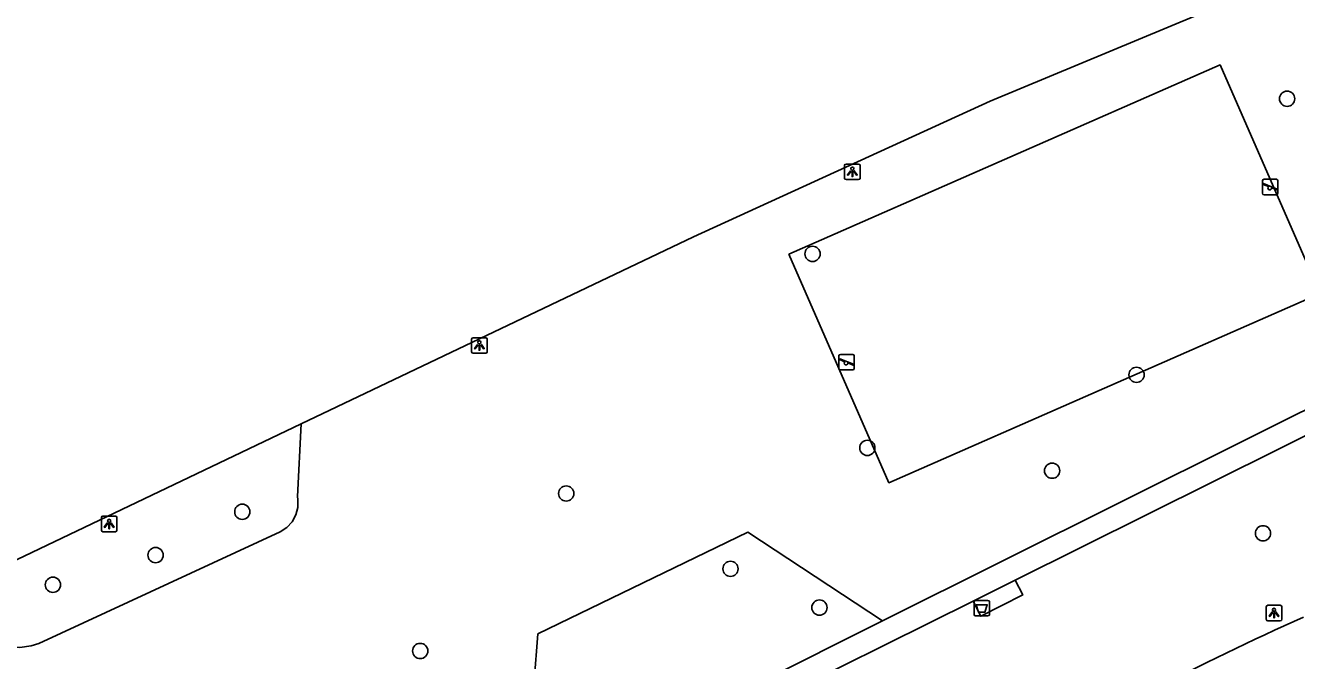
# Model space of a CAD drawing. Extents: x 157793 to 159380, y 380882 to 382313.
# Drawn here: x 158332.8 to 158414.2, y 381695.6 to 381736.3 of the extents above; entities that cross this region are included whole.
import ezdxf

# ---------------------------------------------------------------- set-up
doc = ezdxf.new("R2010")
doc.units = 0
for name, color, linetype in [('IMGEO_Afvalbak', 7, 'Continuous'), ('IMGEO_Boom', 7, 'Continuous'), ('IMGEO_Fietspad_gesloten', 7, 'Continuous'), ('IMGEO_Groenvoorziening', 7, 'Continuous'), ('IMGEO_Lichtpunt', 7, 'Continuous'), ('IMGEO_Rijbaan_lokaal_open', 7, 'Continuous'), ('IMGEO_Speelvoorziening', 7, 'Continuous'), ('IMGEO_Voetpad_halfverhard', 7, 'Continuous'), ('IMGEO_Voetpad_open', 7, 'Continuous')]:
    doc.layers.add(name, color=color, linetype=linetype)

msp = doc.modelspace()

# ---------------------------------------------------------------- linework, layer by layer
at = {"layer": 'IMGEO_Afvalbak'}
for p, q in [((158393.551, 381698.544), (158393.551, 381699.344)), ((158393.551, 381699.344), (158393.551, 381698.544)), ((158393.651, 381699.444), (158394.441, 381699.444)), ((158394.441, 381699.444), (158393.651, 381699.444)), ((158394.541, 381699.344), (158394.541, 381698.544)), ((158394.541, 381698.544), (158394.541, 381699.344)), ((158394.441, 381698.444), (158393.651, 381698.444)), ((158393.651, 381698.444), (158394.441, 381698.444))]:
    msp.add_line(p, q, dxfattribs=at)
msp.add_lwpolyline([(158393.694, 381699.158), (158394.398, 381699.158), (158394.249, 381698.688), (158393.843, 381698.688), (158393.694, 381699.158)], dxfattribs=at)
for centre, start, end in [((158393.651, 381699.344), 90, 180), ((158393.651, 381699.344), 90, 180), ((158394.441, 381699.344), 0, 90), ((158394.441, 381699.344), 360, 90), ((158393.651, 381698.544), 180, 270), ((158393.651, 381698.544), 180, 270), ((158394.441, 381698.544), 270, 0), ((158394.441, 381698.544), 270, 0)]:
    msp.add_arc(centre, 0.1, start, end, dxfattribs=at)
at = {"layer": 'IMGEO_Boom'}
for centre in [(158413.617, 381731.585), (158383.205, 381721.642), (158403.967, 381713.893), (158386.714, 381709.214), (158398.557, 381707.752), (158367.415, 381706.29), (158346.653, 381705.121), (158412.073, 381703.74), (158341.097, 381702.343), (158377.942, 381701.465), (158334.517, 381700.442), (158383.644, 381698.98), (158358.057, 381696.202)]:
    msp.add_circle(centre, 0.489, dxfattribs=at)
at = {"layer": 'IMGEO_Fietspad_gesloten'}
for points in [[(158350.42, 381710.747), (158375.562, 381722.744), (158394.584, 381731.43), (158426.9, 381744.875)], [(158326.918, 381699.532), (158350.42, 381710.747)]]:
    msp.add_lwpolyline(points, dxfattribs=at)
at = {"layer": 'IMGEO_Groenvoorziening'}
for points in [[(158381.674, 381721.632), (158388.098, 381706.979), (158415.745, 381719.099), (158409.321, 381733.752), (158381.674, 381721.632)], [(158326.918, 381699.532), (158328.954, 381697.636), (158329.545, 381697.179), (158330.201, 381696.822), (158330.906, 381696.575), (158331.641, 381696.444), (158332.388, 381696.432), (158333.127, 381696.539), (158333.609, 381696.677), (158349.087, 381703.833), (158349.503, 381704.112), (158349.841, 381704.481), (158350.082, 381704.921), (158350.211, 381705.404), (158350.223, 381705.905), (158350.194, 381706.102), (158350.42, 381710.747)], [(158387.694, 381698.129), (158379.059, 381703.822), (158365.598, 381697.299), (158365.131, 381691.241)]]:
    msp.add_lwpolyline(points, dxfattribs=at)
at = {"layer": 'IMGEO_Lichtpunt'}
for p, q in [((158385.255, 381727.307), (158385.255, 381726.5)), ((158385.255, 381727.307), (158385.255, 381726.5)), ((158386.157, 381727.402), (158385.349, 381727.402)), ((158386.157, 381727.402), (158385.349, 381727.402)), ((158386.251, 381726.5), (158386.251, 381727.307)), ((158386.251, 381726.5), (158386.251, 381727.307)), ((158385.349, 381726.406), (158386.157, 381726.406)), ((158385.349, 381726.406), (158386.157, 381726.406)), ((158361.35, 381716.179), (158361.35, 381715.372)), ((158361.35, 381716.179), (158361.35, 381715.372)), ((158362.252, 381716.274), (158361.444, 381716.274)), ((158362.252, 381716.274), (158361.444, 381716.274)), ((158362.346, 381715.372), (158362.346, 381716.179)), ((158362.346, 381715.372), (158362.346, 381716.179)), ((158361.444, 381715.278), (158362.252, 381715.278)), ((158361.444, 381715.278), (158362.252, 381715.278)), ((158337.623, 381704.743), (158337.623, 381703.936)), ((158337.623, 381704.743), (158337.623, 381703.936)), ((158338.525, 381704.838), (158337.717, 381704.838)), ((158338.525, 381704.838), (158337.717, 381704.838)), ((158338.619, 381703.936), (158338.619, 381704.743)), ((158338.619, 381703.936), (158338.619, 381704.743)), ((158337.717, 381703.842), (158338.525, 381703.842)), ((158337.717, 381703.842), (158338.525, 381703.842)), ((158412.282, 381699.037), (158412.282, 381698.23)), ((158412.282, 381699.037), (158412.282, 381698.23)), ((158413.184, 381699.132), (158412.376, 381699.132)), ((158413.184, 381699.132), (158412.376, 381699.132)), ((158413.278, 381698.23), (158413.278, 381699.037)), ((158413.278, 381698.23), (158413.278, 381699.037)), ((158412.376, 381698.136), (158413.184, 381698.136)), ((158412.376, 381698.136), (158413.184, 381698.136))]:
    msp.add_line(p, q, dxfattribs=at)
for points in [[(158385.629, 381726.971), (158385.668, 381726.943), (158385.48, 381726.681), (158385.442, 381726.708), (158385.629, 381726.971)], [(158385.731, 381726.923), (158385.778, 381726.923), (158385.778, 381726.601), (158385.731, 381726.601), (158385.731, 381726.923)], [(158385.841, 381726.943), (158385.879, 381726.97), (158386.066, 381726.708), (158386.027, 381726.68), (158385.841, 381726.943)], [(158361.724, 381715.843), (158361.763, 381715.815), (158361.575, 381715.553), (158361.537, 381715.58), (158361.724, 381715.843)], [(158361.826, 381715.795), (158361.873, 381715.795), (158361.873, 381715.473), (158361.826, 381715.473), (158361.826, 381715.795)], [(158361.936, 381715.815), (158361.974, 381715.842), (158362.161, 381715.58), (158362.122, 381715.552), (158361.936, 381715.815)], [(158337.997, 381704.407), (158338.036, 381704.379), (158337.848, 381704.117), (158337.81, 381704.144), (158337.997, 381704.407)], [(158338.099, 381704.359), (158338.146, 381704.359), (158338.146, 381704.037), (158338.099, 381704.037), (158338.099, 381704.359)], [(158338.209, 381704.379), (158338.247, 381704.406), (158338.434, 381704.144), (158338.395, 381704.116), (158338.209, 381704.379)], [(158412.656, 381698.701), (158412.695, 381698.673), (158412.507, 381698.411), (158412.469, 381698.438), (158412.656, 381698.701)], [(158412.758, 381698.653), (158412.805, 381698.653), (158412.805, 381698.331), (158412.758, 381698.331), (158412.758, 381698.653)], [(158412.868, 381698.673), (158412.906, 381698.7), (158413.093, 381698.438), (158413.054, 381698.41), (158412.868, 381698.673)]]:
    msp.add_lwpolyline(points, dxfattribs=at)
for centre in [(158385.754, 381727.105), (158361.849, 381715.977), (158338.122, 381704.541), (158412.781, 381698.835)]:
    msp.add_circle(centre, 0.0994, dxfattribs=at)
for centre, start, end in [((158385.349, 381727.307), 90, 180), ((158385.349, 381727.307), 90, 180), ((158386.157, 381727.307), 0, 90), ((158386.157, 381727.307), 0, 90), ((158385.349, 381726.5), 180, 270), ((158385.349, 381726.5), 180, 270), ((158386.157, 381726.5), 270, 0), ((158386.157, 381726.5), 270, 360), ((158361.444, 381716.179), 90, 180), ((158361.444, 381716.179), 90, 180), ((158362.252, 381716.179), 0, 90), ((158362.252, 381716.179), 0, 90), ((158361.444, 381715.372), 180, 270), ((158361.444, 381715.372), 180, 270), ((158362.252, 381715.372), 270, 0), ((158362.252, 381715.372), 270, 360), ((158337.717, 381704.743), 90, 180), ((158337.717, 381704.743), 90, 180), ((158338.525, 381704.743), 0, 90), ((158338.525, 381704.743), 0, 90), ((158337.717, 381703.936), 180, 270), ((158337.717, 381703.936), 180, 270), ((158338.525, 381703.936), 270, 0), ((158338.525, 381703.936), 270, 360), ((158412.376, 381699.037), 90, 180), ((158412.376, 381699.037), 90, 180), ((158413.184, 381699.037), 0, 90), ((158413.184, 381699.037), 0, 90), ((158412.376, 381698.23), 180, 270), ((158412.376, 381698.23), 180, 270), ((158413.184, 381698.23), 270, 0), ((158413.184, 381698.23), 270, 360)]:
    msp.add_arc(centre, 0.0946, start, end, dxfattribs=at)
at = {"layer": 'IMGEO_Rijbaan_lokaal_open'}
msp.add_arc((158488.593, 381532.622), 181.486, 114.03409, 117.48994, dxfattribs=at)
at = {"layer": 'IMGEO_Speelvoorziening'}
for p, q in [((158412.038, 381725.526), (158412.038, 381726.326)), ((158412.038, 381726.326), (158412.038, 381725.526)), ((158412.421, 381725.954), (158412.082, 381726.091)), ((158412.107, 381726.151), (158412.983, 381725.798)), ((158412.138, 381726.426), (158412.928, 381726.426)), ((158412.928, 381726.426), (158412.138, 381726.426)), ((158413.028, 381726.326), (158413.028, 381725.526)), ((158413.028, 381725.526), (158413.028, 381726.326)), ((158412.928, 381725.426), (158412.138, 381725.426)), ((158412.138, 381725.426), (158412.928, 381725.426)), ((158412.959, 381725.738), (158412.619, 381725.875)), ((158384.886, 381714.305), (158384.886, 381715.105)), ((158384.886, 381715.105), (158384.886, 381714.305)), ((158385.269, 381714.733), (158384.93, 381714.87)), ((158384.955, 381714.93), (158385.831, 381714.577)), ((158384.986, 381715.205), (158385.776, 381715.205)), ((158385.776, 381715.205), (158384.986, 381715.205)), ((158385.807, 381714.517), (158385.467, 381714.654)), ((158385.876, 381715.105), (158385.876, 381714.305)), ((158385.876, 381714.305), (158385.876, 381715.105)), ((158385.776, 381714.205), (158384.986, 381714.205)), ((158384.986, 381714.205), (158385.776, 381714.205))]:
    msp.add_line(p, q, dxfattribs=at)
for centre, radius, start, end in [((158412.138, 381726.326), 0.1, 90, 180), ((158412.138, 381726.326), 0.1, 90, 180), ((158412.095, 381726.121), 0.0327, 68.07798, 248.07798), ((158412.5, 381725.864), 0.12, 130.99278, 5.16318), ((158412.928, 381726.326), 0.1, 0, 90), ((158412.928, 381726.326), 0.1, 360, 90), ((158412.138, 381725.526), 0.1, 180, 270), ((158412.138, 381725.526), 0.1, 180, 270), ((158412.928, 381725.526), 0.1, 270, 0), ((158412.928, 381725.526), 0.1, 270, 0), ((158412.971, 381725.768), 0.0327, 248.07798, 68.07798), ((158384.986, 381715.105), 0.1, 90, 180), ((158384.986, 381715.105), 0.1, 90, 180), ((158384.943, 381714.9), 0.0327, 68.07798, 248.07798), ((158385.348, 381714.643), 0.12, 130.99278, 5.16318), ((158385.776, 381715.105), 0.1, 0, 90), ((158385.776, 381715.105), 0.1, 360, 90), ((158385.819, 381714.547), 0.0327, 248.07798, 68.07798), ((158384.986, 381714.305), 0.1, 180, 270), ((158384.986, 381714.305), 0.1, 180, 270), ((158385.776, 381714.305), 0.1, 270, 0), ((158385.776, 381714.305), 0.1, 270, 0)]:
    msp.add_arc(centre, radius, start, end, dxfattribs=at)
at = {"layer": 'IMGEO_Voetpad_halfverhard'}
for points in [[(158463.813, 381737.139), (158441.462, 381724.936), (158387.694, 381698.129)], [(158443.07, 381724.061), (158442.82, 381723.924), (158396.195, 381700.742)], [(158393.494, 381699.399), (158379.385, 381692.384), (158377.846, 381692.46), (158375.089, 381693.67)], [(158387.694, 381698.129), (158379.626, 381694.107)]]:
    msp.add_lwpolyline(points, dxfattribs=at)
at = {"layer": 'IMGEO_Voetpad_open'}
for points in [[(158396.195, 381700.742), (158396.678, 381699.791), (158393.988, 381698.429), (158393.494, 381699.399)], [(158393.494, 381699.399), (158396.195, 381700.742)]]:
    msp.add_lwpolyline(points, dxfattribs=at)

doc.saveas('drawing.dxf')
